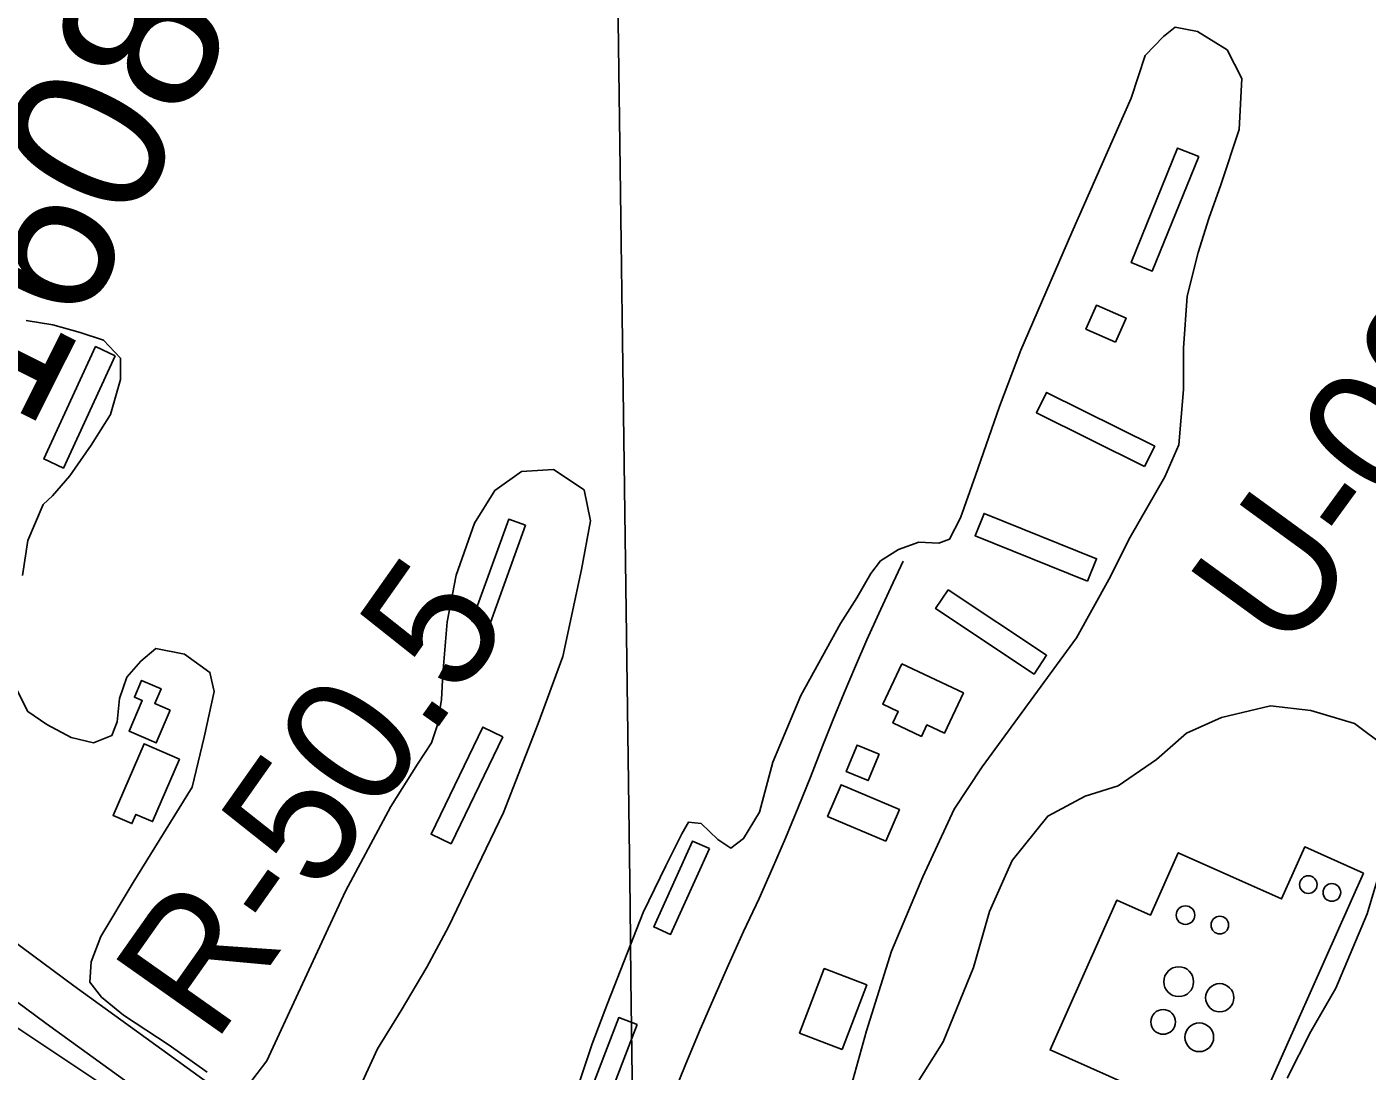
# Model space of a CAD drawing. Extents: x 3734862 to 3772949, y 391520 to 417239.
# Drawn here: x 3762468 to 3763329, y 400322 to 400993 of the extents above; entities that cross this region are included whole.
import ezdxf

# ---------------------------------------------------------------- set-up
doc = ezdxf.new("R2010")
doc.units = 0
for name, color, linetype in [('V-BLDG-OTLN', 7, 'Continuous'), ('V-DOMW-TANK', 7, 'Continuous'), ('V-GRID-MAJR', 7, 'Continuous'), ('V-LEVE-TOET', 7, 'Continuous'), ('V-RIVR-EDGE', 7, 'Continuous'), ('V-RIVR-RANG-IDEN', 7, 'Continuous'), ('V-ROAD-CNTR', 7, 'Continuous'), ('V-SITE-OTLN', 7, 'Continuous'), ('V-SITE-VEGE', 7, 'Continuous'), ('V-SURV-IDEN', 7, 'Continuous')]:
    doc.layers.add(name, color=color, linetype=linetype)

msp = doc.modelspace()

# ---------------------------------------------------------------- linework, layer by layer
at = {"layer": 'V-BLDG-OTLN'}
for points in [[(3763220.34, 400909.63), (3763190.5, 400836.09), (3763176.99, 400841.57), (3763206.83, 400915.11)], [(3763166.98, 400790.49), (3763147.92, 400798.81), (3763154.63, 400814.18), (3763173.69, 400805.86)], [(3762524.43, 400781.75), (3762491.18, 400709.59), (3762478.56, 400715.41), (3762511.81, 400787.56)], [(3763185.58, 400710.48), (3763116.16, 400745.08), (3763122.69, 400758.2), (3763192.11, 400723.6)], [(3763148.9, 400636.99), (3763076.72, 400666.14), (3763082.52, 400680.49), (3763154.7, 400651.34)], [(3762787.95, 400672.82), (3762764.3, 400607.43), (3762753.55, 400611.32), (3762777.19, 400676.71)], [(3763059.42, 400631.43), (3763122.64, 400589.36), (3763114.57, 400577.23), (3763051.35, 400619.3)], [(3763029.75, 400583.83), (3763069.23, 400565.13), (3763056.98, 400539.27), (3763045.77, 400544.57), (3763042.28, 400537.21), (3763023.9, 400545.91), (3763027.35, 400553.19), (3763017.46, 400557.87)], [(3762559.8, 400554.15), (3762550.79, 400533.04), (3762533.3, 400540.51), (3762541.74, 400560.27), (3762536.72, 400562.42), (3762541.34, 400573.24), (3762553.88, 400567.89), (3762549.83, 400558.41)], [(3762773.4, 400537.04), (3762740.17, 400468.3), (3762727.3, 400474.52), (3762760.53, 400543.26)], [(3762565.74, 400522.7), (3762548.4, 400482.53), (3762537.7, 400487.15), (3762535.13, 400481.19), (3762523.01, 400486.42), (3762542.92, 400532.55)], [(3763015.03, 400525.89), (3763008.09, 400508.87), (3762994, 400514.61), (3763000.94, 400531.63)], [(3763019.44, 400469.87), (3762981.99, 400485.82), (3762990.66, 400506.17), (3763028.1, 400490.21)], [(3762906.07, 400465.16), (3762881.13, 400410.02), (3762870.33, 400414.9), (3762895.27, 400470.04)], [(3762991.25, 400336.23), (3762964.01, 400346.66), (3762979.85, 400388.08), (3763007.09, 400377.66)], [(3762859.58, 400352.12), (3762838.73, 400297.64), (3762827.02, 400302.12), (3762847.86, 400356.61)]]:
    msp.add_lwpolyline(points, close=True, dxfattribs=at)
at = {"layer": 'V-DOMW-TANK'}
for centre, radius in [((3763290.77, 400442.05), 5.66), ((3763305.87, 400437.02), 5.66), ((3763211.86, 400422.44), 5.94), ((3763233.91, 400416.06), 5.66), ((3763207.49, 400379.71), 9.57), ((3763233.82, 400369.38), 9.05), ((3763197.52, 400353.86), 7.95), ((3763220.7, 400344.01), 9.23)]:
    msp.add_circle(centre, radius, dxfattribs=at)
at = {"layer": 'V-GRID-MAJR'}
msp.add_spline([(3762898.11, 397163.15), (3762817.93, 403220.83), (3762737.71, 409281.1), (3762657.5, 415341.38), (3762657.46, 415343.98)], degree=3, dxfattribs=at)
at = {"layer": 'V-LEVE-TOET'}
msp.add_lwpolyline([(3763398.85, 399682.94), (3763322.39, 399740.9), (3763234.89, 399806.56), (3763143.94, 399872.93), (3762993.73, 399981.92), (3762872.41, 400063.03), (3762707.73, 400181.81), (3762603.69, 400259.34), (3762520.95, 400310.43), (3762432.72, 400369.17), (3762380.35, 400406.9), (3762321.78, 400450.21), (3762256.36, 400503.25), (3762167.56, 400580), (3762125.57, 400617.66), (3762083.57, 400652.55), (3762035.38, 400693.72), (3761992, 400729.31), (3761935.51, 400773.3), (3761880.42, 400817.28), (3761734.4, 400932.48), (3761642.1, 401005.09)], dxfattribs=at)
at = {"layer": 'V-RIVR-EDGE'}
msp.add_spline([(3755702.08, 404495.32), (3755757.18, 404470.77), (3755793.3, 404451.23), (3755852.47, 404424.41), (3755881.39, 404415.75), (3755906.23, 404404.38), (3755920.22, 404395.76), (3755948.67, 404379.41), (3755958.16, 404378.93), (3755969.01, 404378), (3755990.69, 404368.45), (3756022.75, 404350.29), (3756054.82, 404336.64), (3756079.66, 404323.02), (3756103.59, 404309.39), (3756144.23, 404288.04), (3756167.69, 404268.99), (3756188.91, 404253.57), (3756231.36, 404233.11), (3756271.56, 404217.19), (3756299.11, 404203.1), (3756403.01, 404163.51), (3756460.37, 404140.31), (3756508.69, 404114.87), (3756530.82, 404103.96), (3756588.18, 404078.04), (3756639.21, 404052.15), (3756694.29, 404019.45), (3756726.8, 403998.12), (3756735.82, 403989.06), (3756740.32, 403979.55), (3756740.3, 403973.22), (3756740.74, 403967.79), (3756747.5, 403960.54), (3756759.69, 403953.73), (3756786.34, 403941.46), (3756814.34, 403929.18), (3756864.47, 403904.64), (3756889.32, 403895.98), (3756899.72, 403897.32), (3756908.33, 403901.82), (3756919.18, 403901.34), (3756933.18, 403894.07), (3756945.83, 403892.68), (3756956.23, 403893.11), (3756962.12, 403897.16), (3756970.71, 403896.69), (3756978.39, 403894.41), (3756992.41, 403894.83), (3757002.82, 403897.51), (3757019.1, 403901.54), (3757027.7, 403901.52), (3757034.02, 403901.05), (3757036.27, 403896.53), (3757036.71, 403891.1), (3757038.5, 403883.41), (3757046.62, 403874.34), (3757060.62, 403866.17), (3757076.41, 403853.92), (3757104.39, 403831.25), (3757122.44, 403816.73), (3757145.47, 403804.47), (3757165.34, 403796.73), (3757181.6, 403787.2), (3757194.24, 403777.67), (3757213.65, 403765.41), (3757229.9, 403756.33), (3757251.58, 403745.88), (3757266.49, 403741.32), (3757283.2, 403734.49), (3757308.94, 403720.87), (3757360.42, 403694.06), (3757393.83, 403670.92), (3757429.96, 403657.26), (3757461.59, 403645.43), (3757505.4, 403628.14), (3757548.31, 403610.4), (3757591.66, 403587.23), (3757649.45, 403552.27), (3757711.75, 403512.78), (3757753.76, 403493.23), (3757766.86, 403487.78), (3757773.19, 403487.76), (3757785.86, 403494.06), (3757794.45, 403494.04), (3757803.49, 403489.49), (3757807.08, 403480.89), (3757810.64, 403456.02), (3757814.23, 403447.87), (3757826.42, 403436.99), (3757854.41, 403422.9), (3757930.26, 403373.88), (3757975.85, 403342.57), (3758005.19, 403323.5), (3758062.07, 403286.74), (3758092.31, 403263.6), (3758175.82, 403209.59), (3758234.51, 403169.2), (3758283.7, 403133.81), (3758328.84, 403103.41), (3758399.23, 403041.74), (3758421.79, 403023.15), (3758438.05, 403017.68), (3758463.83, 403017.62), (3758491.43, 403026.14), (3758504.53, 403022.04), (3758513.56, 403014.33), (3758513.99, 403006.19), (3758499.95, 402997.18), (3758498.12, 402989.95), (3758502.16, 402978.18), (3758510.73, 402969.57), (3758522.02, 402962.76), (3758545.05, 402948.69), (3758582.07, 402926.89), (3758650.23, 402878.79), (3758697.61, 402840.7), (3758721.52, 402820.29), (3758740.94, 402809.39), (3758782.02, 402784.87), (3758831.24, 402755.36), (3758902.12, 402711.78), (3758960.36, 402675.46), (3759018.58, 402634.62), (3759069.59, 402599.68), (3759134.59, 402553.4), (3759185.57, 402508.06), (3759223.48, 402478.12), (3759262.29, 402448.18), (3759321.41, 402402.37), (3759371.51, 402366.07), (3759431.54, 402323.42), (3759463.59, 402300.28), (3759488.86, 402281.68), (3759576.89, 402222.68), (3759626.99, 402186.84), (3759672.12, 402153.72), (3759778.21, 402087.44), (3759832.83, 402050.68), (3759873, 402019.38), (3759909.55, 401989.45), (3760050.81, 401883.75), (3760100.02, 401850.16), (3760145.61, 401819.31), (3760185.77, 401788.01), (3760211.95, 401766.69), (3760254.82, 401734.48), (3760285.51, 401709.08), (3760303.12, 401700.45), (3760325.25, 401691.35), (3760352.78, 401671.39), (3760391.14, 401641), (3760430.41, 401611.96), (3760461.55, 401590.18), (3760536.95, 401542.97), (3760582.99, 401510.76), (3760602.85, 401495.79), (3760629.02, 401477.18), (3760672.36, 401449.49), (3760711.19, 401426.79), (3760818.61, 401347.85), (3760872.33, 401310.64), (3760925.58, 401271.62), (3760948.6, 401251.67), (3761039.76, 401181.81), (3761107.02, 401135.52), (3761151.7, 401104.67), (3761172.93, 401093.31), (3761186.03, 401090.57), (3761199.15, 401092.79), (3761219.51, 401099.07), (3761228.11, 401099.5), (3761233.52, 401095.42), (3761236.67, 401087.73), (3761236.64, 401077.78), (3761228.47, 401063.78), (3761223.03, 401057.47), (3761223.01, 401049.33), (3761228.86, 401039.37), (3761242.39, 401026.67), (3761254.14, 401021.67), (3761266.79, 401018.47), (3761292.52, 401001.68), (3761317.34, 400980.37), (3761342.15, 400955.44), (3761463.07, 400853.4), (3761509.99, 400812.14), (3761550.15, 400777.68), (3761585.34, 400746.84), (3761681.47, 400674.26), (3761756.4, 400618.91), (3761817.77, 400572.19), (3761878.26, 400530.44), (3761996.49, 400436.55), (3762057.42, 400389.83), (3762104.8, 400352.63), (3762156.25, 400313.17), (3762204.54, 400277.33), (3762245.17, 400247.84), (3762291.65, 400210.19), (3762325.94, 400182.07), (3762356.18, 400159.84), (3762404.02, 400123.55), (3762432.9, 400101.32), (3762455.49, 400091.32), (3762473.53, 400075.9), (3762512.34, 400044.16), (3762551.6, 400012.41), (3762593.58, 399983.82), (3762620.21, 399963.4), (3762661.74, 399937.08), (3762686.57, 399919.83), (3762793.08, 399841.35), (3762834.61, 399812.76), (3762873.44, 399790.05), (3762923.1, 399758.28), (3762956.96, 399737.4), (3762984.05, 399721.5), (3763024.22, 399693.37), (3763075.23, 399657.52), (3763115.86, 399633.91), (3763172.75, 399601.21), (3763228.74, 399568.52), (3763285.17, 399533.57), (3763344.31, 399494.08), (3763398.47, 399455.06), (3763444.06, 399421.04), (3763484.68, 399391.09), (3763603.38, 399303.08), (3763654.82, 399261.81), (3763661.14, 399259.53), (3763667.01, 399254.54), (3763671.96, 399245.04), (3763696.33, 399224.18), (3763722.94, 399200.15), (3763745.5, 399180.2), (3763818.14, 399117.17), (3763841.61, 399099.47), (3763852.45, 399092.21), (3763858.76, 399084.06), (3763874.99, 399067.29), (3763898, 399045.98), (3763924.62, 399023.76), (3763949, 399007.87), (3763970.2, 398987.47), (3764004.03, 398952.57), (3764028.38, 398926.74), (3764056.8, 398899.54), (3764092.88, 398862.37), (3764130.77, 398826.11), (3764147.01, 398811.6), (3764152.86, 398799.83), (3764162.32, 398783.53), (3764173.58, 398768.58), (3764186.67, 398757.24), (3764206.08, 398746.34), (3764226.87, 398742.22), (3764246.29, 398733.58), (3764269.32, 398717.7), (3764284.2, 398703.19), (3764301.81, 398691.84), (3764323.02, 398678.23), (3764345.14, 398660.99), (3764412.35, 398596.62), (3764457.02, 398559.88), (3764502.6, 398522.69), (3764538.26, 398497.74), (3764566.26, 398486.36), (3764583.89, 398484.51), (3764604.25, 398486.27), (3764616.45, 398486.24), (3764626.39, 398481.69), (3764630.89, 398474.45), (3764636.29, 398461.32), (3764634.9, 398450.02), (3764631.72, 398441.44), (3764633.06, 398434.65), (3764636.21, 398430.12), (3764643.89, 398425.58), (3764661.06, 398421.47), (3764685.44, 398409.2), (3764715.22, 398382), (3764745.45, 398356.15), (3764793.31, 398328), (3764844.31, 398292.6), (3764885.83, 398258.14), (3764918.78, 398234.54), (3764992.82, 398187.79), (3765058.27, 398144.22), (3765088.07, 398128.32), (3765140.91, 398100.15), (3765168.89, 398079.74), (3765193.71, 398061.59), (3765246.12, 398042.02), (3765282.23, 398018.42), (3765309.74, 397989.41), (3765339.95, 397955.42), (3765361.15, 397933.67), (3765382.35, 397911.91), (3765434.69, 397867.92), (3765477.57, 397838.43), (3765508.73, 397823.88), (3765545.3, 397801.18), (3765575.54, 397778.05), (3765617.52, 397749.91), (3765653.64, 397726.31), (3765681.63, 397709.96), (3765727.23, 397684.53), (3765761.99, 397660.02), (3765771.94, 397659.55), (3765788.21, 397659.96), (3765793.64, 397658.14), (3765793.63, 397653.62), (3765785.47, 397648.66), (3765785.47, 397645.5), (3765790.86, 397632.82), (3765800.33, 397623.76), (3765814.78, 397612.87), (3765831.94, 397605.59), (3765847.31, 397603.29), (3765858.15, 397598.75), (3765865.82, 397593.3), (3765888.84, 397576.97), (3765908.7, 397561.54), (3765918.16, 397548.41), (3765919.5, 397542.07), (3765921.3, 397536.19), (3765926.71, 397533.46), (3765933.05, 397534.35), (3765940.73, 397533.43), (3765944.79, 397530.25), (3765956.97, 397519.37), (3765987.67, 397499.85), (3766024.67, 397468.11), (3766059.41, 397438.18), (3766085.13, 397413.25), (3766102.73, 397400.09), (3766131.61, 397377.42), (3766172.69, 397350.18), (3766210.59, 397318.89), (3766264.32, 397285.3), (3766306.76, 397260.78), (3766362.73, 397220.85), (3766381.12, 397208.5)], degree=3, dxfattribs=at)
at = {"layer": 'V-ROAD-CNTR'}
for points in [[(3763353.78, 399756.32), (3763395.76, 399725.99), (3763507.77, 399647.23), (3763490.52, 399622.69), (3763378.34, 399701.55), (3763203.58, 399827.83), (3762973.92, 399995.16), (3762804.05, 400118.33), (3762732.59, 400170.15), (3762480.17, 400352.87), (3762293.35, 400491.16), (3762237.85, 400532.25), (3762013.52, 400712.89), (3761753.65, 400925.42), (3761733.69, 400942.19), (3761669.43, 400996.19), (3761587.45, 401056.46), (3761438.27, 401161.03), (3761249.66, 401297.14), (3761020.52, 401469.45), (3760761.34, 401670.16), (3760490, 401877)], [(3762818.43, 400144.97), (3762832.46, 400181.47), (3762881.64, 400304.23), (3762890.52, 400325.94), (3762899.6, 400347.57), (3762908.89, 400369.12), (3762918.37, 400390.58), (3762928.05, 400411.95), (3762937.93, 400433.23), (3762946.6, 400452.54), (3762955.01, 400471.96), (3762963.16, 400491.49), (3762971.05, 400511.13), (3762978.68, 400530.88), (3762985.55, 400548.08), (3762992.61, 400565.21), (3762999.84, 400582.27), (3763007.26, 400599.24), (3763014.86, 400616.14), (3763022.63, 400632.95), (3763030.58, 400649.68)], [(3762325.91, 400504.38), (3762497.89, 400377.07), (3762750.19, 400194.44), (3762808.05, 400152.49)]]:
    msp.add_lwpolyline(points, dxfattribs=at)
at = {"layer": 'V-SITE-OTLN'}
msp.add_lwpolyline([(3763326.15, 400449.42), (3763250.61, 400279.91), (3763124.91, 400335.92), (3763167.73, 400432.02), (3763189.36, 400422.39), (3763207.21, 400462.46), (3763273.62, 400432.87), (3763288.48, 400466.21)], close=True, dxfattribs=at)
at = {"layer": 'V-SITE-VEGE'}
for points in [[(3762997.27, 400313.43), (3763007.05, 400348.19), (3763023.09, 400399.3), (3763043.21, 400446.96), (3763063.29, 400490.53), (3763081.23, 400517.72), (3763141.86, 400600.62), (3763162.59, 400638.04), (3763176.42, 400665.26), (3763198.52, 400704.03), (3763207.53, 400724.45), (3763210.5, 400759.94), (3763210.68, 400786.57), (3763212.95, 400820.01), (3763219.96, 400847.96), (3763226.93, 400869.76), (3763234.58, 400891.55), (3763246.42, 400926.98), (3763248, 400959.75), (3763238.56, 400978.24), (3763219.52, 400989.98), (3763205.21, 400992.8), (3763197.65, 400986.71), (3763185.97, 400974.49), (3763176.91, 400947.24), (3763138.79, 400860.78), (3763106.2, 400785.2), (3763092.31, 400749.11), (3763077, 400704.83), (3763067.26, 400677.58), (3763060.34, 400663.97), (3763053.49, 400661.29), (3763040.53, 400662.05), (3763027.52, 400657.36), (3763015.86, 400649.92), (3763009.67, 400641.77), (3763000.69, 400626.13), (3762990.34, 400609.81), (3762964.77, 400563.55), (3762946.74, 400520.65), (3762938.33, 400488.62), (3762927.98, 400471.61), (3762919.75, 400465.52), (3762911.59, 400471.04), (3762900.73, 400481.35), (3762892.54, 400482.09), (3762888.4, 400474.61), (3762878.02, 400454.19), (3762863.49, 400424.24), (3762840.57, 400365.67), (3762830.84, 400339.79), (3762819.69, 400306.41)], [(3762464.8, 400640.58), (3762468.36, 400663.09), (3762478.07, 400686.24), (3762484.25, 400691.66), (3762495.26, 400704.56), (3762509.05, 400724.27), (3762521.47, 400743.99), (3762527.76, 400766.48), (3762527.85, 400780.13), (3762517, 400791.81), (3762502.01, 400796.69), (3762484.29, 400801.59), (3762467.24, 400804.43)], [(3762683.2, 400315.5), (3762692.9, 400336.6), (3762708.08, 400361.09), (3762724.65, 400388.97), (3762738.47, 400414.83), (3762757.17, 400453.62), (3762773.78, 400488.33), (3762796.01, 400545.54), (3762811.99, 400588.45), (3762823.97, 400644.36), (3762829.64, 400675.73), (3762825.67, 400695.56), (3762805.96, 400708.66), (3762785.46, 400707.43), (3762768.31, 400695.25), (3762755.2, 400674.17), (3762743.38, 400640.79), (3762737.72, 400610.79), (3762734.77, 400577.35), (3762733.98, 400560.97), (3762731.13, 400543.92), (3762727.65, 400533.02), (3762718.68, 400519.42), (3762701.43, 400492.22), (3762672.4, 400437.79), (3762635, 400357.47), (3762621.84, 400328.88), (3762609.44, 400312.58)], [(3762508.91, 400392.44), (3762515.17, 400408.78), (3762535.88, 400443.47), (3762573.83, 400504.67), (3762581.56, 400536.71), (3762587.89, 400566.03), (3762585.24, 400578.34), (3762568.93, 400590.05), (3762550.52, 400593.59), (3762540.91, 400585.45), (3762531.96, 400575.27), (3762527.1, 400561.65), (3762525.63, 400546.64), (3762522.16, 400537.78), (3762510.52, 400533.08), (3762496.21, 400536.59), (3762480.56, 400544.89), (3762468.32, 400553.16), (3762457.54, 400574.4)], [(3763340.77, 400530.35), (3763320.38, 400545.5), (3763292.44, 400553.88), (3763266.52, 400556.78), (3763235.06, 400549.48), (3763212.46, 400539.39), (3763193.23, 400522.44), (3763168.54, 400505.54), (3763147.33, 400498.85), (3763123.35, 400486.03), (3763100.63, 400457.51), (3763086.08, 400424.83), (3763075.6, 400388.71), (3763056.17, 400341.04), (3763031.33, 400301.61)], [(3763277.23, 400317.74), (3763292.45, 400347.68), (3763308.34, 400375.57), (3763328.45, 400423.23), (3763340.32, 400462.76)], [(3762583.55, 400321.62), (3762559.09, 400338.85), (3762529.85, 400358.16), (3762515.59, 400369.86), (3762508.14, 400379.47), (3762508.91, 400392.44)]]:
    msp.add_lwpolyline(points, dxfattribs=at)

# ---------------------------------------------------------------- texts
at = {"layer": 'V-RIVR-RANG-IDEN'}
for s, rotation, p in [('U-000', 53.93533, (3763277.77, 400587.67)), ('R-50.5', 54.80818, (3762587.86, 400338.86))]:
    msp.add_text(s, height=83, rotation=rotation, dxfattribs=at).set_placement(p)
at = {"layer": 'V-SURV-IDEN'}
msp.add_text('1608+63.4', height=100, rotation=63.39333, dxfattribs=at).set_placement((3762468.8, 400730.92))

doc.saveas('drawing.dxf')
